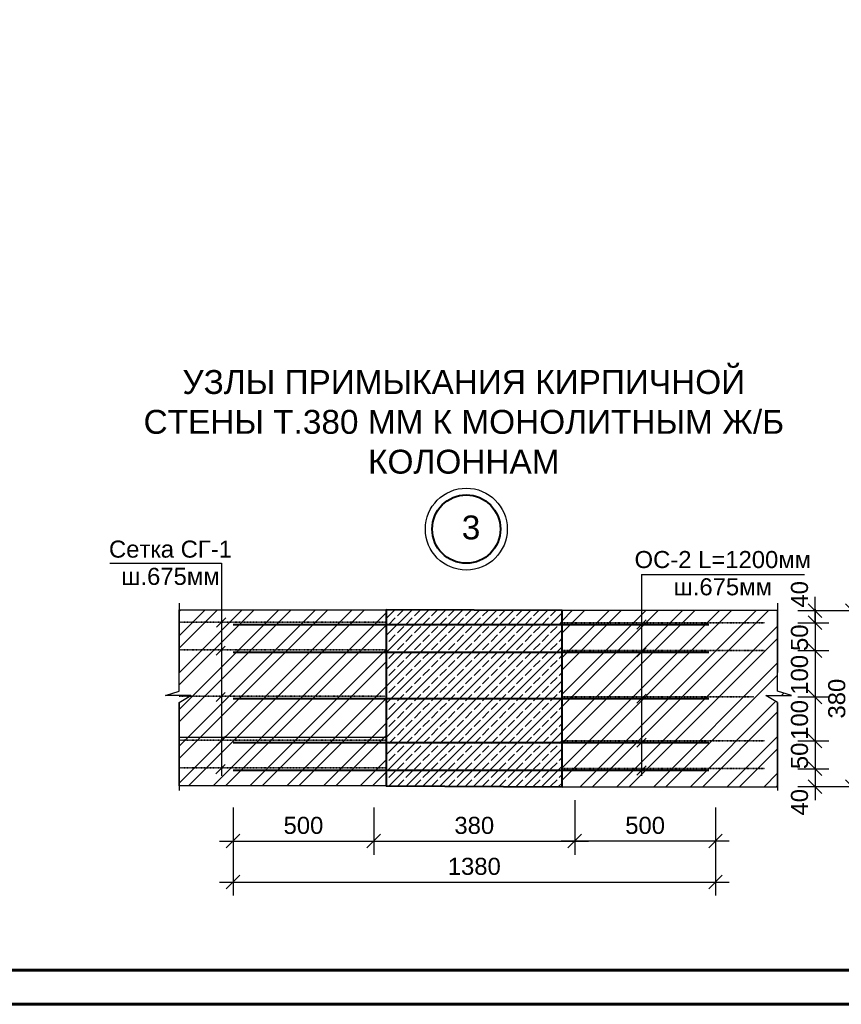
# Model space of a CAD drawing. Header units: millimetres. Extents: x 2063114 to 14983986, y -126020516 to 213791.
# Tile 447 of 656: x 2346571 to 2358608, y -823001 to -808578. Entities that reach past the tile are written whole.
import ezdxf

# ---------------------------------------------------------------- set-up
doc = ezdxf.new("R2010")
doc.units = ezdxf.units.MM
doc.linetypes.add('ACAD_ISO03W100', pattern=[30, 12, -18])
doc.layers.get('Defpoints').update_dxf_attribs({"color": 6, "lineweight": 35})
doc.layers.add('_print', color=6, linetype='Continuous', lineweight=60, plot=False)
doc.layers.add('PDF _wall-380', color=7, linetype='Continuous', true_color=0xb88a5c)
doc.layers.add('Размеры', color=28, linetype='Continuous')
doc.layers.add('Сплошная толстая', color=7, linetype='Continuous', lineweight=40)
doc.styles.get("Standard").update_dxf_attribs({"font": 'arial.ttf'})
doc.dimstyles.new('STANDARD$0', dxfattribs={"dimtxt": 250, "dimasz": 200, "dimexe": 200, "dimexo": 300, "dimgap": 100, "dimtad": 1, "dimdec": 0, "dimzin": 1, "dimdsep": 46, "dimtxsty": 'Standard', "dimblk1": 'OBLIQUE', "dimblk2": 'OBLIQUE', "dimsah": 1, "dimcen": 2.5, "dimdle": 200, "dimadec": 0, "dimazin": 0, "dimtfac": 1, "dimtdec": 0, "dimtmove": 0, "dimatfit": 3, "dimldrblk": 'OBLIQUE', "dimfxl": 600, "dimfxlon": 1, "dimtolj": 1, "dimtzin": 1, "dimarcsym": 0})
pattern_1 = [(45, (-102506.96, -1119686.2), (-269.407684, 269.407684), []), (45, (-102327.36, -1119686.2), (-269.407684, 269.407684), [])]

# ---------------------------------------------------------------- blocks, each defined once
blk = doc.blocks.new('*U1590')
at = {"color": 0, "ltscale": 25}
blk.add_lwpolyline([(-59400, 42000), (0, 42000), (0, 0), (-59400, 0)], close=True, dxfattribs=at)
at = {"color": 0, "lineweight": 60, "ltscale": 25}
blk.add_lwpolyline([(-57400, 41500), (-500, 41500), (-500, 500), (-57400, 500)], close=True, dxfattribs=at)
blk = doc.blocks.new('_Oblique')
at = {"color": 0, "linetype": 'ByBlock', "lineweight": -2}
blk.add_line((-0.5, -0.5), (0.5, 0.5), dxfattribs=at)
blk = doc.blocks.new('*D2163')
at = {"layer": 'Defpoints', "color": 0, "lineweight": 30, "ltscale": 150, "transparency": 16777216}
for p in [(2357673, -817412), (2357673, -817819), (2358225, -817819)]:
    blk.add_point(p, dxfattribs=at)
at = {"layer": 'Размеры', "color": 0, "lineweight": -2, "ltscale": 150, "transparency": 16777216}
for p, q in [((2358225, -817212), (2358225, -818019)), ((2357973, -817412), (2358425, -817412)), ((2357973, -817819), (2358425, -817819))]:
    blk.add_line(p, q, dxfattribs=at)
at = {"layer": 'Размеры', "color": 0, "lineweight": -2, "ltscale": 150, "transparency": 16777216, "xscale": 200, "yscale": 200, "zscale": 200}
for p, rotation in [((2358225, -817412), 90), ((2358225, -817819), 270)]:
    blk.add_blockref('_Oblique', p, dxfattribs=dict(at, rotation=rotation))
at = {"layer": 'Размеры', "color": 0, "ltscale": 150, "transparency": 16777216, "insert": (2357997, -817632), "char_height": 250, "attachment_point": 5, "rotation": 90}
blk.add_mtext('\\A1;50', dxfattribs=at)
blk = doc.blocks.new('*D2164')
at = {"layer": 'Defpoints', "color": 0, "lineweight": 30, "ltscale": 150, "transparency": 16777216}
for p in [(2357673, -817819), (2357673, -818498), (2358225, -818498)]:
    blk.add_point(p, dxfattribs=at)
at = {"layer": 'Размеры', "color": 0, "lineweight": -2, "ltscale": 150, "transparency": 16777216}
for p, q in [((2358225, -817619), (2358225, -818698)), ((2357973, -817819), (2358425, -817819)), ((2357973, -818498), (2358425, -818498))]:
    blk.add_line(p, q, dxfattribs=at)
at = {"layer": 'Размеры', "color": 0, "lineweight": -2, "ltscale": 150, "transparency": 16777216, "xscale": 200, "yscale": 200, "zscale": 200}
for p, rotation in [((2358225, -817819), 90), ((2358225, -818498), 270)]:
    blk.add_blockref('_Oblique', p, dxfattribs=dict(at, rotation=rotation))
at = {"layer": 'Размеры', "color": 0, "ltscale": 150, "transparency": 16777216, "insert": (2357997, -818175), "char_height": 250, "attachment_point": 5, "rotation": 90}
blk.add_mtext('\\A1;100', dxfattribs=at)
blk = doc.blocks.new('*D2165')
at = {"layer": 'Defpoints', "color": 0, "lineweight": 30, "ltscale": 150, "transparency": 16777216}
for p in [(2357673, -818498), (2357673, -819143), (2358225, -819143)]:
    blk.add_point(p, dxfattribs=at)
at = {"layer": 'Размеры', "color": 0, "lineweight": -2, "ltscale": 150, "transparency": 16777216}
for p, q in [((2358225, -818298), (2358225, -819343)), ((2357973, -818498), (2358425, -818498)), ((2357973, -819143), (2358425, -819143))]:
    blk.add_line(p, q, dxfattribs=at)
at = {"layer": 'Размеры', "color": 0, "lineweight": -2, "ltscale": 150, "transparency": 16777216, "xscale": 200, "yscale": 200, "zscale": 200}
for p, rotation in [((2358225, -818498), 90), ((2358225, -819143), 270)]:
    blk.add_blockref('_Oblique', p, dxfattribs=dict(at, rotation=rotation))
at = {"layer": 'Размеры', "color": 0, "ltscale": 150, "transparency": 16777216, "insert": (2357997, -818836), "char_height": 250, "attachment_point": 5, "rotation": 90}
blk.add_mtext('\\A1;100', dxfattribs=at)
blk = doc.blocks.new('*D2166')
at = {"layer": 'Defpoints', "color": 0, "lineweight": 30, "ltscale": 150, "transparency": 16777216}
for p in [(2357673, -819143), (2357673, -819550), (2358225, -819550)]:
    blk.add_point(p, dxfattribs=at)
at = {"layer": 'Размеры', "color": 0, "lineweight": -2, "ltscale": 150, "transparency": 16777216}
for p, q in [((2358225, -818943), (2358225, -819750)), ((2357973, -819143), (2358425, -819143)), ((2357973, -819550), (2358425, -819550))]:
    blk.add_line(p, q, dxfattribs=at)
at = {"layer": 'Размеры', "color": 0, "lineweight": -2, "ltscale": 150, "transparency": 16777216, "xscale": 200, "yscale": 200, "zscale": 200}
for p, rotation in [((2358225, -819143), 90), ((2358225, -819550), 270)]:
    blk.add_blockref('_Oblique', p, dxfattribs=dict(at, rotation=rotation))
at = {"layer": 'Размеры', "color": 0, "ltscale": 150, "transparency": 16777216, "insert": (2357997, -819362), "char_height": 250, "attachment_point": 5, "rotation": 90}
blk.add_mtext('\\A1;50', dxfattribs=at)
blk = doc.blocks.new('*D2167')
at = {"layer": 'Defpoints', "color": 0, "lineweight": 30, "ltscale": 150, "transparency": 16777216}
for p in [(2357673, -817235), (2358225, -817235), (2357673, -817412)]:
    blk.add_point(p, dxfattribs=at)
at = {"layer": 'Размеры', "color": 0, "lineweight": -2, "ltscale": 150, "transparency": 16777216}
for p, q in [((2358225, -817235), (2358225, -817035)), ((2357973, -817235), (2358425, -817235)), ((2358225, -817412), (2358225, -817235)), ((2357973, -817412), (2358425, -817412)), ((2358225, -817412), (2358225, -817612))]:
    blk.add_line(p, q, dxfattribs=at)
at = {"layer": 'Размеры', "color": 0, "lineweight": -2, "ltscale": 150, "transparency": 16777216, "xscale": 200, "yscale": 200, "zscale": 200}
for p, rotation in [((2358225, -817235), 270), ((2358225, -817412), 90)]:
    blk.add_blockref('_Oblique', p, dxfattribs=dict(at, rotation=rotation))
at = {"layer": 'Размеры', "color": 0, "ltscale": 150, "transparency": 16777216, "insert": (2357997, -816996), "char_height": 250, "attachment_point": 5, "rotation": 90}
blk.add_mtext('\\A1;40', dxfattribs=at)
blk = doc.blocks.new('*D2168')
at = {"layer": 'Defpoints', "color": 0, "lineweight": 30, "ltscale": 150, "transparency": 16777216}
for p in [(2357673, -819550), (2357673, -819813), (2358225, -819813)]:
    blk.add_point(p, dxfattribs=at)
at = {"layer": 'Размеры', "color": 0, "lineweight": -2, "ltscale": 150, "transparency": 16777216}
for p, q in [((2358225, -819350), (2358225, -820013)), ((2357973, -819550), (2358425, -819550)), ((2357973, -819813), (2358425, -819813))]:
    blk.add_line(p, q, dxfattribs=at)
at = {"layer": 'Размеры', "color": 0, "lineweight": -2, "ltscale": 150, "transparency": 16777216, "xscale": 200, "yscale": 200, "zscale": 200}
for p, rotation in [((2358225, -819550), 90), ((2358225, -819813), 270)]:
    blk.add_blockref('_Oblique', p, dxfattribs=dict(at, rotation=rotation))
at = {"layer": 'Размеры', "color": 0, "ltscale": 150, "transparency": 16777216, "insert": (2357997, -820042), "char_height": 250, "attachment_point": 5, "rotation": 90}
blk.add_mtext('\\A1;40', dxfattribs=at)
blk = doc.blocks.new('*D2169')
at = {"layer": 'Defpoints', "color": 0, "lineweight": 30, "ltscale": 150, "transparency": 16777216}
for p in [(2357673, -817235), (2358771, -817235), (2357673, -819813)]:
    blk.add_point(p, dxfattribs=at)
at = {"layer": 'Размеры', "color": 0, "lineweight": -2, "ltscale": 150, "transparency": 16777216}
for p, q in [((2358771, -820013), (2358771, -817035)), ((2358171, -817235), (2358971, -817235)), ((2358171, -819813), (2358971, -819813))]:
    blk.add_line(p, q, dxfattribs=at)
at = {"layer": 'Размеры', "color": 0, "lineweight": -2, "ltscale": 150, "transparency": 16777216, "xscale": 200, "yscale": 200, "zscale": 200}
for p, rotation in [((2358771, -817235), 90), ((2358771, -819813), 270)]:
    blk.add_blockref('_Oblique', p, dxfattribs=dict(at, rotation=rotation))
at = {"layer": 'Размеры', "color": 0, "ltscale": 150, "transparency": 16777216, "insert": (2358543, -818524), "char_height": 250, "attachment_point": 5, "rotation": 90}
blk.add_mtext('\\A1;380', dxfattribs=at)
blk = doc.blocks.new('*D2170')
at = {"layer": 'Defpoints', "color": 0, "lineweight": 30, "ltscale": 150, "transparency": 16777216}
for p in [(2354703, -819328), (2351759, -819819), (2354703, -820610)]:
    blk.add_point(p, dxfattribs=at)
at = {"layer": 'Размеры', "color": 0, "lineweight": -2, "ltscale": 150, "transparency": 16777216}
for p, q in [((2354703, -820010), (2354703, -820810)), ((2351759, -820119), (2351759, -820810)), ((2351559, -820610), (2354903, -820610))]:
    blk.add_line(p, q, dxfattribs=at)
at = {"layer": 'Размеры', "color": 0, "lineweight": -2, "ltscale": 150, "transparency": 16777216, "xscale": 200, "yscale": 200, "zscale": 200, "rotation": 180}
blk.add_blockref('_Oblique', (2351759, -820610), dxfattribs=at)
at = {"layer": 'Размеры', "color": 0, "lineweight": -2, "ltscale": 150, "transparency": 16777216, "xscale": 200, "yscale": 200, "zscale": 200}
blk.add_blockref('_Oblique', (2354703, -820610), dxfattribs=at)
at = {"layer": 'Размеры', "color": 0, "ltscale": 150, "transparency": 16777216, "insert": (2353231, -820382), "char_height": 250, "attachment_point": 5}
blk.add_mtext('\\A1;380', dxfattribs=at)
blk = doc.blocks.new('*D2171')
at = {"layer": 'Defpoints', "color": 0, "lineweight": 30, "ltscale": 150, "transparency": 16777216}
for p in [(2349697, -819819), (2351759, -819819), (2351759, -820610)]:
    blk.add_point(p, dxfattribs=at)
at = {"layer": 'Размеры', "color": 0, "lineweight": -2, "ltscale": 150, "transparency": 16777216}
for p, q in [((2349697, -820119), (2349697, -820810)), ((2351759, -820119), (2351759, -820810)), ((2349497, -820610), (2351959, -820610))]:
    blk.add_line(p, q, dxfattribs=at)
at = {"layer": 'Размеры', "color": 0, "lineweight": -2, "ltscale": 150, "transparency": 16777216, "xscale": 200, "yscale": 200, "zscale": 200, "rotation": 180}
blk.add_blockref('_Oblique', (2349697, -820610), dxfattribs=at)
at = {"layer": 'Размеры', "color": 0, "lineweight": -2, "ltscale": 150, "transparency": 16777216, "xscale": 200, "yscale": 200, "zscale": 200}
blk.add_blockref('_Oblique', (2351759, -820610), dxfattribs=at)
at = {"layer": 'Размеры', "color": 0, "ltscale": 150, "transparency": 16777216, "insert": (2350728, -820382), "char_height": 250, "attachment_point": 5}
blk.add_mtext('\\A1;500', dxfattribs=at)
blk = doc.blocks.new('*D2172')
at = {"layer": 'Defpoints', "color": 0, "lineweight": 30, "ltscale": 150, "transparency": 16777216}
for p in [(2354703, -819819), (2356765, -819819), (2354703, -820610)]:
    blk.add_point(p, dxfattribs=at)
at = {"layer": 'Размеры', "color": 0, "lineweight": -2, "ltscale": 150, "transparency": 16777216}
for p, q in [((2354703, -820119), (2354703, -820810)), ((2356765, -820119), (2356765, -820810)), ((2356965, -820610), (2354503, -820610))]:
    blk.add_line(p, q, dxfattribs=at)
at = {"layer": 'Размеры', "color": 0, "lineweight": -2, "ltscale": 150, "transparency": 16777216, "xscale": 200, "yscale": 200, "zscale": 200, "rotation": 180}
blk.add_blockref('_Oblique', (2354703, -820610), dxfattribs=at)
at = {"layer": 'Размеры', "color": 0, "lineweight": -2, "ltscale": 150, "transparency": 16777216, "xscale": 200, "yscale": 200, "zscale": 200}
blk.add_blockref('_Oblique', (2356765, -820610), dxfattribs=at)
at = {"layer": 'Размеры', "color": 0, "ltscale": 150, "transparency": 16777216, "insert": (2355734, -820382), "char_height": 250, "attachment_point": 5}
blk.add_mtext('\\A1;500', dxfattribs=at)
blk = doc.blocks.new('*D2173')
at = {"layer": 'Defpoints', "color": 0, "lineweight": 30, "ltscale": 150, "transparency": 16777216}
for p in [(2349697, -819819), (2356765, -819819), (2356765, -821210)]:
    blk.add_point(p, dxfattribs=at)
at = {"layer": 'Размеры', "color": 0, "lineweight": -2, "ltscale": 150, "transparency": 16777216}
for p, q in [((2349697, -820610), (2349697, -821410)), ((2356765, -820610), (2356765, -821410)), ((2349497, -821210), (2356965, -821210))]:
    blk.add_line(p, q, dxfattribs=at)
at = {"layer": 'Размеры', "color": 0, "lineweight": -2, "ltscale": 150, "transparency": 16777216, "xscale": 200, "yscale": 200, "zscale": 200, "rotation": 180}
blk.add_blockref('_Oblique', (2349697, -821210), dxfattribs=at)
at = {"layer": 'Размеры', "color": 0, "lineweight": -2, "ltscale": 150, "transparency": 16777216, "xscale": 200, "yscale": 200, "zscale": 200}
blk.add_blockref('_Oblique', (2356765, -821210), dxfattribs=at)
at = {"layer": 'Размеры', "color": 0, "ltscale": 150, "transparency": 16777216, "insert": (2353231, -820982), "char_height": 250, "attachment_point": 5}
blk.add_mtext('\\A1;1380', dxfattribs=at)

msp = doc.modelspace()

# ---------------------------------------------------------------- hatches: boundary and pattern name
at = {"lineweight": -2}
h = msp.add_hatch(dxfattribs=at)
h.set_pattern_fill('SOLID___DASHED', color=256, scale=0.678508, style=0, pattern_type=2)
h.set_pattern_definition([(45, (2388716.38, -832217.59), (-124.74224, 124.74224), []), (45, (2388654, -832155.22), (-124.74224, 124.74224), [132.3091, -44.10304])])
h.paths.add_polyline_path([(2354520.13019, -817235.0761), (2351941.79833, -817224.89847), (2351941.79833, -819803.23034), (2354520.13019, -819813.40796)])
at = {"layer": 'PDF _wall-380', "lineweight": 9, "ltscale": 150}
h = msp.add_hatch(dxfattribs=at)
h.set_pattern_fill('ANSI32', color=256, scale=40)
h.set_pattern_definition(pattern_1)
h.paths.add_polyline_path([(2351941.79833, -817224.89847), (2351941.79833, -819803.23034), (2348908.77162, -819803.23034), (2348908.77162, -818581.91524), (2349078.39871, -818480.13899), (2348705.2191, -818480.13899), (2348908.77162, -818412.28815), (2348908.77162, -817224.89847)])
h = msp.add_hatch(dxfattribs=at)
h.set_pattern_fill('ANSI32', color=256, scale=40)
h.set_pattern_definition(pattern_1)
h.paths.add_polyline_path([(2357673.09185, -817855.91127), (2357673.09185, -817235.0761), (2354520.13019, -817235.0761), (2354520.13019, -819813.40796), (2357673.09185, -819813.40796), (2357673.09185, -818592.09287), (2357503.46475, -818480.13899), (2357876.64436, -818480.13899), (2357673.09185, -818412.28815)])

# ---------------------------------------------------------------- linework, layer by layer
at = {"lineweight": -2}
for p, q in [((2347890.93239, -816538.07459), (2349527.88579, -816538.07459)), ((2355682.47352, -816705.76278), (2358070.54478, -816705.76278)), ((2348908.77162, -817123.12222), (2348908.77162, -818140.88479)), ((2357673.09185, -817123.12222), (2357673.09185, -818140.88479)), ((2357673.09185, -817235.0761), (2354520.13019, -817235.0761)), ((2357673.09185, -818412.28815), (2357673.09185, -817224.89847)), ((2348908.77162, -817418.27336), (2348908.77162, -817438.62862)), ((2350231.86297, -817438.62862), (2351758.50683, -817438.62862)), ((2357673.09185, -817438.62862), (2357673.09185, -817418.27336)), ((2348908.77162, -817825.37839), (2348908.77162, -817845.73365)), ((2357673.09185, -817845.73365), (2357673.09185, -817825.37839)), ((2357673.09185, -818581.91524), (2357503.46475, -818480.13899)), ((2357503.46475, -818480.13899), (2357876.64436, -818480.13899)), ((2357876.64436, -818480.13899), (2357673.09185, -818412.28815)), ((2348908.77162, -818581.91524), (2348908.77162, -819396.1253)), ((2357673.09185, -819803.23034), (2357673.09185, -818581.91524)), ((2357673.09185, -818581.91524), (2357673.09185, -819396.1253)), ((2348908.77162, -818853.3186), (2348908.77162, -819871.08117)), ((2357673.09185, -818853.3186), (2357673.09185, -819871.08117)), ((2351941.79833, -819090.79653), (2348908.77162, -819090.79653)), ((2348908.77162, -819148.46974), (2348908.77162, -819168.825)), ((2357673.09185, -819168.825), (2357673.09185, -819148.46974)), ((2348908.77162, -819555.57478), (2348908.77162, -819575.93003)), ((2357673.09185, -819575.93003), (2357673.09185, -819555.57478)), ((2354520.13019, -819813.40796), (2357673.09185, -819813.40796))]:
    msp.add_line(p, q, dxfattribs=at)
at = {"linetype": 'ByBlock', "ltscale": 100}
for p, q in [((2349527.88579, -816538.07459), (2349527.88579, -819656.21787)), ((2355682.47352, -816705.76278), (2355682.47352, -819656.21787))]:
    msp.add_line(p, q, dxfattribs=at)
at = {"lineweight": 35}
for p, q in [((2349590.60802, -817339.40488), (2349454.90635, -817475.10656)), ((2355750.32436, -817370.77778), (2355614.62268, -817506.47945)), ((2349583.41166, -817753.70627), (2349447.70999, -817889.40795)), ((2355750.32436, -817777.88281), (2355614.62268, -817913.58448)), ((2349583.41166, -818432.21466), (2349447.70999, -818567.91633)), ((2355750.32436, -818456.39119), (2355614.62268, -818592.09287)), ((2349588.20924, -819075.59823), (2349452.50756, -819211.29991)), ((2355750.32436, -819100.97416), (2355614.62268, -819236.67583)), ((2349582.21227, -819488.70023), (2349446.51059, -819624.4019)), ((2355750.32436, -819508.07919), (2355614.62268, -819643.78087))]:
    msp.add_line(p, q, dxfattribs=at)
at = {"linetype": 'ACAD_ISO03W100', "lineweight": 35, "ltscale": 0.1}
for p, q in [((2351941.79833, -817402.12712), (2348908.77162, -817402.12712)), ((2354520.13019, -817412.30474), (2357489.80035, -817412.30474)), ((2351941.79833, -817809.23215), (2348908.77162, -817809.23215)), ((2354520.13019, -817819.40977), (2357489.80035, -817819.40977)), ((2351925.61632, -818487.74053), (2348908.77162, -818487.74053)), ((2354520.13019, -818497.91816), (2357326.16322, -818497.91816)), ((2351941.79833, -819132.3235), (2348908.77162, -819132.3235)), ((2354520.13019, -819142.50112), (2357489.80035, -819142.50112)), ((2351941.79833, -819539.42853), (2348908.77162, -819539.42853)), ((2354520.13019, -819549.60615), (2357489.80035, -819549.60615))]:
    msp.add_line(p, q, dxfattribs=at)
at = {"lineweight": -2, "flags": 128}
msp.add_lwpolyline([(2351941.79833, -817224.89847), (2351941.79833, -819803.23034), (2348908.77162, -819803.23034), (2348908.77162, -818581.91524), (2349078.39871, -818480.13899), (2348705.2191, -818480.13899), (2348908.77162, -818412.28815), (2348908.77162, -817224.89847)], close=True, dxfattribs=at)
at = {"lineweight": 40, "flags": 128}
msp.add_lwpolyline([(2354520.13019, -817235.0761), (2351941.79833, -817224.89847), (2351941.79833, -819803.23034), (2354520.13019, -819813.40796)], close=True, dxfattribs=at)
at = {"color": 5, "linetype": 'ByBlock', "ltscale": 100, "const_width": 29.44915}
for points in [[(2349697.06643, -817438.62862), (2356669.68245, -817438.62862)], [(2349697.06643, -817845.73365), (2356669.68245, -817845.73365)], [(2349697.06643, -818524.24203), (2356669.68245, -818524.24203)], [(2349697.06643, -819168.825), (2356669.68245, -819168.825)], [(2349697.06643, -819575.93003), (2356669.68245, -819575.93003)]]:
    msp.add_lwpolyline(points, dxfattribs=at)
at = {"ltscale": 150}
msp.add_circle((2353113.74574, -816040.24007), 600, dxfattribs=at)
at = {"layer": '_print', "ltscale": 100}
msp.add_lwpolyline([(2379792.08613, -823001.43901), (2320392.08613, -823001.43901), (2320392.08613, -781001.43901), (2379792.08613, -781001.43901)], close=True, dxfattribs=at)
at = {"layer": 'Сплошная толстая', "ltscale": 150}
msp.add_circle((2353113.74574, -816040.24007), 500, dxfattribs=at)

# ---------------------------------------------------------------- block references
msp.add_blockref('*U1590', (2379792.08613, -823001.43901))

# ---------------------------------------------------------------- texts
at = {"char_height": 350, "width": 287.894329, "attachment_point": 1}
for s, insert in [('\\pi28.03652;2', (2339674.09306, -811433.89458)), ('3', (2353047.56964, -815841.31771))]:
    msp.add_mtext(s, dxfattribs=dict(at, insert=insert))
at = {"color": 5, "insert": (2353077.55961, -814471.80328), "char_height": 350, "width": 9514.1027927, "attachment_point": 5}
msp.add_mtext('УЗЛЫ ПРИМЫКАНИЯ КИРПИЧНОЙ СТЕНЫ Т.380 ММ К МОНОЛИТНЫМ Ж/Б КОЛОННАМ ', dxfattribs=at)
at = {"lineweight": -2, "char_height": 250, "width": 2882.3370397, "attachment_point": 5, "line_spacing_factor": 0.958106}
for s, insert in [('Сетка СГ-1\\Pш.675мм', (2348779.64538, -816534.86806)), ('ОС-2 L=1200мм\\Pш.675мм', (2356872.13524, -816687.52893))]:
    msp.add_mtext(s, dxfattribs=dict(at, insert=insert))

# ---------------------------------------------------------------- dimensions: what is measured, and where the dimension line sits
at = {"layer": 'Размеры', "ltscale": 150}
for base, p1, p2, angle, text, picture, middle in [((2358224.59751, -817235.0761), (2357673.09185, -817412.30474), (2357673.09185, -817235.0761), 90, '40', '*D2167', (2358224.59751, -816996.01577)), ((2358224.59751, -817819.40977), (2357673.09185, -817412.30474), (2357673.09185, -817819.40977), 90, '50', '*D2163', (2358224.59751, -817632.00351)), ((2358224.59751, -818497.91816), (2357673.09185, -817819.40977), (2357673.09185, -818497.91816), 90, '100', '*D2164', (2358224.59751, -818174.81021)), ((2358224.59751, -819142.50112), (2357673.09185, -818497.91816), (2357673.09185, -819142.50112), 90, '100', '*D2165', (2358224.59751, -818836.35589)), ((2358224.59751, -819549.60615), (2357673.09185, -819142.50112), (2357673.09185, -819549.60615), 90, '50', '*D2166', (2358224.59751, -819362.19989)), ((2358224.59751, -819813.40796), (2357673.09185, -819549.60615), (2357673.09185, -819813.40796), 270, '40', '*D2168', (2358224.59751, -820042.29066))]:
    dim = msp.add_linear_dim(base=base, p1=p1, p2=p2, angle=angle, text=text, dimstyle='STANDARD$0', override={"dimtmove": 1}, dxfattribs=at)
    dim.commit()
    dim.dimension.update_dxf_attribs({"geometry": picture, "text_midpoint": middle, "dimtype": 160})
for base, p1, p2, angle, text, picture, middle in [((2358771.02738, -817235.0761), (2357673.09185, -819813.40796), (2357673.09185, -817235.0761), 90, '380', '*D2169', (2358543.29887, -818524.24203)), ((2354703.42169, -820609.8351), (2356764.8621, -819819.13698), (2354703.42169, -819819.13698), 180, '500', '*D2172', (2355734.1419, -820382.19185))]:
    dim = msp.add_linear_dim(base=base, p1=p1, p2=p2, angle=angle, text=text, dimstyle='STANDARD$0', override={"dimtmove": 1}, dxfattribs=at)
    dim.commit()
    dim.dimension.update_dxf_attribs({"geometry": picture, "text_midpoint": middle})
for base, p1, p2, text, picture, middle in [((2354703.42169, -820609.8351), (2351758.50683, -819819.13698), (2354703.42169, -819328.02941), '380', '*D2170', (2353230.96426, -820382.10659)), ((2351758.50683, -820609.8351), (2349697.06643, -819819.13698), (2351758.50683, -819819.13698), '500', '*D2171', (2350727.78663, -820382.19185)), ((2356764.8621, -821209.8351), (2349697.06643, -819819.13698), (2356764.8621, -819819.13698), '1380', '*D2173', (2353230.96426, -820982.10659))]:
    dim = msp.add_linear_dim(base=base, p1=p1, p2=p2, text=text, dimstyle='STANDARD$0', override={"dimtmove": 1}, dxfattribs=at)
    dim.commit()
    dim.dimension.update_dxf_attribs({"geometry": picture, "text_midpoint": middle})

doc.saveas('drawing.dxf')
